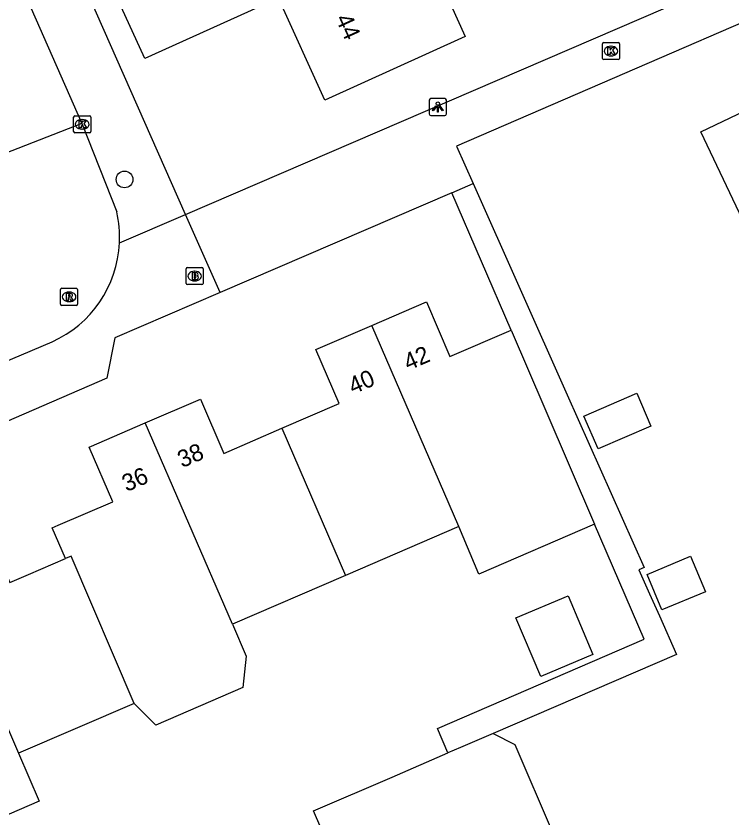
# Model space of a CAD drawing. Extents: x 157767 to 159171, y 387842 to 389425.
# Drawn here: x 158297.64 to 158339.52, y 388677.57 to 388724.46 of the extents above; entities that cross this region are included whole.
import ezdxf

# ---------------------------------------------------------------- set-up
doc = ezdxf.new("R2010")
doc.units = 0
for name, color, linetype in [('IMGEO_Boom', 7, 'Continuous'), ('IMGEO_Brandkraan', 7, 'Continuous'), ('IMGEO_Kolk', 7, 'Continuous'), ('IMGEO_Lichtpunt', 7, 'Continuous'), ('IMGEO_Pand', 7, 'Continuous'), ('IMGEO_Pand_nummerreeks', 7, 'Continuous'), ('IMGEO_Rijbaan_lokaal_open', 7, 'Continuous'), ('IMGEO_Rioolput', 7, 'Continuous'), ('IMGEO_Voetpad_open', 7, 'Continuous')]:
    doc.layers.add(name, color=color, linetype=linetype)

msp = doc.modelspace()

# ---------------------------------------------------------------- linework, layer by layer
at = {"layer": 'IMGEO_Boom'}
msp.add_circle((158303.983, 388714.906), 0.489, dxfattribs=at)
at = {"layer": 'IMGEO_Brandkraan'}
for p, q in [((158307.66, 388709.755), (158308.512, 388709.755)), ((158307.585, 388708.829), (158307.585, 388709.681)), ((158308.073, 388709.535), (158308.098, 388709.535)), ((158308.586, 388709.681), (158308.586, 388708.829)), ((158308.096, 388708.975), (158308.071, 388708.975)), ((158308.512, 388708.755), (158307.66, 388708.755))]:
    msp.add_line(p, q, dxfattribs=at)
for points in [[(158307.66, 388709.755), (158308.512, 388709.755)], [(158307.585, 388708.829), (158307.585, 388709.681)], [(158307.933, 388709.455), (158307.933, 388709.055), (158308.146, 388709.055)], [(158308.164, 388709.455), (158307.933, 388709.455)], [(158308.112, 388709.374), (158308.058, 388709.374), (158308.058, 388709.298)], [(158308.058, 388709.298), (158308.111, 388709.298)], [(158308.586, 388709.681), (158308.586, 388708.829)], [(158308.12, 388709.222), (158308.058, 388709.222), (158308.058, 388709.141)], [(158308.058, 388709.141), (158308.12, 388709.141)], [(158308.512, 388708.755), (158307.66, 388708.755)]]:
    msp.add_lwpolyline(points, dxfattribs=at)
for centre, radius, start, end in [((158307.662, 388709.679), 0.0765, 91.552, 178.448), ((158307.662, 388709.679), 0.0765, 91.552, 178.448), ((158308.51, 388709.679), 0.0765, 1.552, 88.448), ((158308.51, 388709.679), 0.0765, 1.552, 88.448), ((158308.113, 388709.336), 0.0379, 267.8285, 90.9355), ((158308.168, 388709.31), 0.145, 59.4692, 91.5367), ((158308.193, 388709.357), 0.0922, 285.5137, 58.1501), ((158307.662, 388708.831), 0.0765, 181.552, 268.448), ((158307.662, 388708.831), 0.0765, 181.552, 268.448), ((158308.121, 388709.181), 0.0404, 269.8759, 90.5077), ((158308.152, 388709.306), 0.251, 268.6676, 293.5347), ((158308.198, 388709.165), 0.105, 301.3115, 78.989), ((158308.51, 388708.831), 0.0765, 271.552, 358.448), ((158308.51, 388708.831), 0.0765, 271.552, 358.448)]:
    msp.add_arc(centre, radius, start, end, dxfattribs=at)
for centre, major_axis, ratio, start_param, end_param in [((158308.072, 388709.255), (-0.387, 0.002), 0.722429, 4.712389, 7.853982), ((158308.097, 388709.255), (-0.39, 0.002), 0.717154, 1.570796, 4.712389)]:
    msp.add_ellipse(centre, major_axis=major_axis, ratio=ratio, start_param=start_param, end_param=end_param, dxfattribs=at)
at = {"layer": 'IMGEO_Kolk'}
for p, q in [((158332.016, 388722.914), (158332.868, 388722.914)), ((158331.941, 388721.988), (158331.941, 388722.84)), ((158332.429, 388722.694), (158332.454, 388722.694)), ((158332.942, 388722.84), (158332.942, 388721.988)), ((158332.452, 388722.134), (158332.427, 388722.134)), ((158332.868, 388721.914), (158332.016, 388721.914)), ((158301.004, 388717.705), (158301.004, 388718.557)), ((158301.079, 388718.631), (158301.931, 388718.631)), ((158301.492, 388718.411), (158301.517, 388718.411)), ((158302.005, 388718.557), (158302.005, 388717.705)), ((158301.515, 388717.851), (158301.49, 388717.851)), ((158301.931, 388717.631), (158301.079, 388717.631))]:
    msp.add_line(p, q, dxfattribs=at)
for points in [[(158332.016, 388722.914), (158332.868, 388722.914)], [(158331.941, 388721.988), (158331.941, 388722.84)], [(158332.262, 388722.614), (158332.385, 388722.614), (158332.385, 388722.463), (158332.515, 388722.614), (158332.679, 388722.614), (158332.533, 388722.463), (158332.686, 388722.214), (158332.534, 388722.214), (158332.449, 388722.378), (158332.385, 388722.311), (158332.385, 388722.214), (158332.262, 388722.214), (158332.262, 388722.614)], [(158332.942, 388722.84), (158332.942, 388721.988)], [(158332.868, 388721.914), (158332.016, 388721.914)], [(158301.004, 388717.705), (158301.004, 388718.557)], [(158301.079, 388718.631), (158301.931, 388718.631)], [(158301.325, 388718.331), (158301.448, 388718.331), (158301.448, 388718.18), (158301.578, 388718.331), (158301.742, 388718.331), (158301.596, 388718.18), (158301.749, 388717.931), (158301.597, 388717.931), (158301.512, 388718.095), (158301.448, 388718.028), (158301.448, 388717.931), (158301.325, 388717.931), (158301.325, 388718.331)], [(158302.005, 388718.557), (158302.005, 388717.705)], [(158301.931, 388717.631), (158301.079, 388717.631)]]:
    msp.add_lwpolyline(points, dxfattribs=at)
for centre, start, end in [((158332.018, 388722.838), 91.552, 178.448), ((158332.018, 388722.838), 91.552, 178.448), ((158332.866, 388722.838), 1.552, 88.448), ((158332.866, 388722.838), 1.552, 88.448), ((158332.018, 388721.99), 181.552, 268.448), ((158332.018, 388721.99), 181.552, 268.448), ((158332.866, 388721.99), 271.552, 358.448), ((158332.866, 388721.99), 271.552, 358.448), ((158301.081, 388718.555), 91.552, 178.448), ((158301.081, 388718.555), 91.552, 178.448), ((158301.929, 388718.555), 1.552, 88.448), ((158301.929, 388718.555), 1.552, 88.448), ((158301.081, 388717.707), 181.552, 268.448), ((158301.081, 388717.707), 181.552, 268.448), ((158301.929, 388717.707), 271.552, 358.448), ((158301.929, 388717.707), 271.552, 358.448)]:
    msp.add_arc(centre, 0.0765, start, end, dxfattribs=at)
for centre, major_axis, ratio, start_param, end_param in [((158332.428, 388722.414), (-0.387, 0.002), 0.722429, 4.712389, 7.853982), ((158332.453, 388722.414), (-0.39, 0.002), 0.717154, 1.570796, 4.712389), ((158301.491, 388718.131), (-0.387, 0.002), 0.722429, 4.712389, 7.853982), ((158301.516, 388718.131), (-0.39, 0.002), 0.717154, 1.570796, 4.712389)]:
    msp.add_ellipse(centre, major_axis=major_axis, ratio=ratio, start_param=start_param, end_param=end_param, dxfattribs=at)
at = {"layer": 'IMGEO_Lichtpunt'}
for p, q in [((158322.714, 388719.639), (158321.906, 388719.639)), ((158322.714, 388719.639), (158321.906, 388719.639)), ((158321.812, 388719.544), (158321.812, 388718.737)), ((158321.812, 388719.544), (158321.812, 388718.737)), ((158322.808, 388718.737), (158322.808, 388719.544)), ((158322.808, 388718.737), (158322.808, 388719.544)), ((158321.906, 388718.643), (158322.714, 388718.643)), ((158321.906, 388718.643), (158322.714, 388718.643))]:
    msp.add_line(p, q, dxfattribs=at)
for points in [[(158322.186, 388719.208), (158322.225, 388719.18), (158322.037, 388718.918), (158321.999, 388718.945), (158322.186, 388719.208)], [(158322.288, 388719.16), (158322.335, 388719.16), (158322.335, 388718.838), (158322.288, 388718.838), (158322.288, 388719.16)], [(158322.398, 388719.18), (158322.436, 388719.207), (158322.623, 388718.945), (158322.584, 388718.917), (158322.398, 388719.18)]]:
    msp.add_lwpolyline(points, dxfattribs=at)
msp.add_circle((158322.311, 388719.342), 0.0994, dxfattribs=at)
for centre, start, end in [((158321.906, 388719.544), 90, 180), ((158321.906, 388719.544), 90, 180), ((158322.714, 388719.544), 0, 90), ((158322.714, 388719.544), 0, 90), ((158321.906, 388718.737), 180, 270), ((158321.906, 388718.737), 180, 270), ((158322.714, 388718.737), 270, 0), ((158322.714, 388718.737), 270, 360)]:
    msp.add_arc(centre, 0.0946, start, end, dxfattribs=at)
at = {"layer": 'IMGEO_Pand'}
for points in [[(158331.819, 388732.323), (158321.854, 388727.803), (158323.914, 388723.262), (158315.705, 388719.538), (158312.991, 388725.521), (158305.171, 388721.974), (158303.579, 388725.483)], [(158340.903, 388710.976), (158337.696, 388717.696), (158349.251, 388723.211), (158350.844, 388719.874), (158347.731, 388718.388), (158349.321, 388715.056)], [(158318.443, 388706.364), (158321.638, 388707.741), (158323.01, 388704.557), (158326.591, 388706.1)], [(158313.186, 388700.354), (158316.539, 388701.799), (158315.178, 388704.958), (158318.443, 388706.364)], [(158323.535, 388694.605), (158318.443, 388706.364)], [(158326.591, 388706.1), (158328.569, 388701.509), (158331.484, 388694.745)], [(158331.682, 388699.144), (158330.854, 388701.066), (158333.95, 388702.401), (158334.778, 388700.479), (158331.682, 388699.144)], [(158305.199, 388700.666), (158308.418, 388702.053), (158309.782, 388698.887), (158313.186, 388700.354)], [(158300.532, 388692.744), (158299.759, 388694.537), (158300.091, 388694.68), (158303.296, 388696.062), (158301.921, 388699.253), (158305.199, 388700.666)], [(158310.3, 388688.903), (158305.199, 388700.666)], [(158313.186, 388700.354), (158316.908, 388691.75)], [(158331.484, 388694.745), (158324.704, 388691.825), (158323.535, 388694.605)], [(158292.703, 388693.103), (158295.909, 388694.484), (158297.265, 388691.337), (158298.368, 388691.812), (158300.532, 388692.744)], [(158323.535, 388694.605), (158316.908, 388691.75)], [(158292.703, 388693.103), (158297.78, 388681.36)], [(158304.55, 388684.268), (158300.86, 388692.885), (158300.532, 388692.744)], [(158335.42, 388689.729), (158334.547, 388691.805), (158337.09, 388692.874), (158337.962, 388690.799), (158335.42, 388689.729)], [(158316.908, 388691.75), (158310.3, 388688.903)], [(158328.327, 388685.835), (158326.883, 388689.269), (158329.936, 388690.553), (158331.38, 388687.119), (158328.327, 388685.835)], [(158310.3, 388688.903), (158311.105, 388687.036), (158310.904, 388685.193), (158305.818, 388683), (158304.55, 388684.268)], [(158304.55, 388684.268), (158297.78, 388681.36)], [(158325.546, 388682.506), (158323.634, 388681.682), (158322.905, 388681.368)], [(158325.546, 388682.506), (158326.816, 388681.86), (158329.064, 388676.643), (158328.716, 388675.827), (158326.558, 388674.897)], [(158297.78, 388681.36), (158298.991, 388678.558), (158292.398, 388675.708)], [(158314.775, 388669.822), (158313.389, 388673.039), (158316.582, 388674.415), (158315.045, 388677.981), (158319.637, 388679.96), (158322.905, 388681.368)]]:
    msp.add_lwpolyline(points, dxfattribs=at)
at = {"layer": 'IMGEO_Rijbaan_lokaal_open'}
for points in [[(158297.711, 388726.619), (158298.53, 388724.903), (158301.483, 388718.181)], [(158301.483, 388718.181), (158296.935, 388716.402)], [(158301.483, 388718.181), (158301.505, 388718.131), (158303.528, 388713.012)], [(158284.681, 388698.996), (158286.031, 388699.609), (158299.744, 388705.41)]]:
    msp.add_lwpolyline(points, dxfattribs=at)
for centre, radius, start, end in [((158297.074, 388711.521), 6.624, 357.1656, 13.0131), ((158297.013, 388711.511), 6.685, 294.1156, 357.2694)]:
    msp.add_arc(centre, radius, start, end, dxfattribs=at)
at = {"layer": 'IMGEO_Rioolput'}
for p, q in [((158300.239, 388707.615), (158300.239, 388708.467)), ((158300.314, 388708.541), (158301.166, 388708.541)), ((158301.24, 388708.467), (158301.24, 388707.615)), ((158300.727, 388708.321), (158300.752, 388708.321)), ((158301.166, 388707.541), (158300.314, 388707.541)), ((158300.75, 388707.761), (158300.725, 388707.761))]:
    msp.add_line(p, q, dxfattribs=at)
for points in [[(158300.239, 388707.615), (158300.239, 388708.467)], [(158300.314, 388708.541), (158301.166, 388708.541)], [(158301.24, 388708.467), (158301.24, 388707.615)], [(158300.828, 388708.239), (158300.576, 388708.241), (158300.576, 388707.841)], [(158300.576, 388707.841), (158300.7, 388707.841), (158300.7, 388708.003), (158300.711, 388708.003)], [(158300.754, 388708.16), (158300.7, 388708.16), (158300.7, 388708.079)], [(158300.7, 388708.079), (158300.752, 388708.079)], [(158300.758, 388707.974), (158300.829, 388707.841), (158300.969, 388707.841), (158300.904, 388707.967)], [(158301.166, 388707.541), (158300.314, 388707.541)]]:
    msp.add_lwpolyline(points, dxfattribs=at)
for centre, radius, start, end in [((158300.316, 388708.465), 0.0765, 91.552, 178.448), ((158300.316, 388708.465), 0.0765, 91.552, 178.448), ((158301.164, 388708.465), 0.0765, 1.552, 88.448), ((158301.164, 388708.465), 0.0765, 1.552, 88.448), ((158300.71, 388707.95), 0.0533, 26.0293, 88.6989), ((158300.736, 388708.268), 0.19, 274.7715, 282.9687), ((158300.76, 388708.064), 0.0964, 77.0061, 93.1865), ((158300.774, 388708.121), 0.0378, 276.6634, 79.6772), ((158300.827, 388708.129), 0.109, 350.3612, 89.416), ((158300.825, 388708.129), 0.112, 277.5842, 350.9817), ((158300.809, 388707.914), 0.108, 29.5134, 73.7905), ((158300.316, 388707.617), 0.0765, 181.552, 268.448), ((158300.316, 388707.617), 0.0765, 181.552, 268.448), ((158301.164, 388707.617), 0.0765, 271.552, 358.448), ((158301.164, 388707.617), 0.0765, 271.552, 358.448)]:
    msp.add_arc(centre, radius, start, end, dxfattribs=at)
for centre, major_axis, ratio, start_param, end_param in [((158300.726, 388708.041), (-0.387, 0.002), 0.722429, 4.712389, 7.853982), ((158300.751, 388708.041), (-0.39, 0.002), 0.717154, 1.570796, 4.712389)]:
    msp.add_ellipse(centre, major_axis=major_axis, ratio=ratio, start_param=start_param, end_param=end_param, dxfattribs=at)
at = {"layer": 'IMGEO_Voetpad_open'}
for points in [[(158307.549, 388712.856), (158351.067, 388731.614), (158352.506, 388732.234)], [(158387.934, 388654.408), (158352.165, 388729.307), (158323.402, 388716.855), (158324.375, 388714.67)], [(158307.549, 388712.856), (158301.151, 388727.334)], [(158323.131, 388714.134), (158324.375, 388714.67)], [(158324.375, 388714.67), (158329.881, 388702.305), (158334.372, 388692.22), (158334.069, 388692.085), (158334.701, 388690.666), (158335.271, 388689.386), (158336.276, 388687.13), (158325.546, 388682.506)], [(158323.131, 388714.134), (158309.569, 388708.294)], [(158326.591, 388706.1), (158323.131, 388714.134)], [(158303.69, 388711.193), (158307.549, 388712.856)], [(158309.569, 388708.294), (158307.549, 388712.856)], [(158309.569, 388708.294), (158303.414, 388705.643), (158302.955, 388703.279), (158293.809, 388699.338), (158287.324, 388696.543), (158244.869, 388678.248)], [(158322.905, 388681.368), (158322.289, 388682.796), (158334.385, 388688.014), (158331.484, 388694.745)]]:
    msp.add_lwpolyline(points, dxfattribs=at)

# ---------------------------------------------------------------- texts
at = {"layer": 'IMGEO_Pand_nummerreeks'}
for s, rotation, p in [('44', 294.3999, (158316.302, 388724.323)), ('42', 23.3066, (158320.576, 388703.711)), ('40', 23.3066, (158317.352, 388702.323)), ('38', 23.3145, (158307.35, 388698.021)), ('36', 23.3137, (158304.1, 388696.62))]:
    msp.add_text(s, height=1, rotation=rotation, dxfattribs=at).set_placement(p)

doc.saveas('drawing.dxf')
